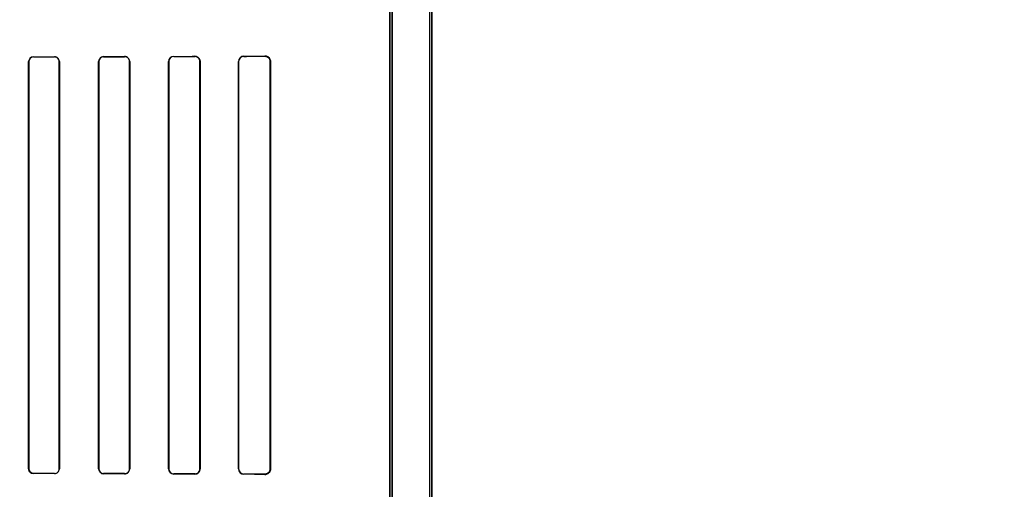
# Model space of a CAD drawing. Header units: millimetres. Extents: x 0 to 297, y 0 to 210.
# Tile 357 of 446: x 243.015 to 243.647, y 158.047 to 158.348. Entities that reach past the tile are written whole.
import ezdxf

# ---------------------------------------------------------------- set-up
doc = ezdxf.new("R2010")
doc.units = ezdxf.units.MM
doc.header["$LTSCALE"] = 16.335
doc.layers.get('0').update_dxf_attribs({"linetype": 'CONTINUOUS'})
for name, color, linetype in [('AXES_REF', 7, 'CONTINUOUS'), ('INTFCLR_1', 7, 'CONTINUOUS'), ('INTFCLR_72935', 7, 'CONTINUOUS')]:
    doc.layers.add(name, color=color, linetype=linetype)

msp = doc.modelspace()

# ---------------------------------------------------------------- linework, layer by layer
at = {"color": 7, "linetype": 'Continuous'}
for radius in [8.72625, 8.7255, 8.66962]:
    msp.add_circle((241.41503, 154.41059), radius, dxfattribs=at)
msp.add_arc((241.41503, 154.41059), 8.64, 278.277129, 261.722871, dxfattribs=at)
at = {"layer": 'AXES_REF', "color": 9, "linetype": 'Continuous'}
msp.add_circle((241.41503, 154.41059), 5.33572, dxfattribs=at)
msp.add_arc((241.41503, 154.41059), 7.96006, 94.411812, 85.588188, dxfattribs=at)
at = {"layer": 'INTFCLR_1', "color": 6, "linetype": 'Continuous'}
for p, q in [((243.2781, 159.96359), (243.2781, 157.56058)), ((243.27968, 159.96358), (243.27968, 157.56058)), ((243.25268, 159.12441), (243.25268, 158.03974)), ((243.25427, 158.03974), (243.25427, 159.12441)), ((243.02095, 158.32108), (243.02095, 158.06008)), ((243.02106, 158.32108), (243.02106, 158.06008)), ((243.04055, 158.06008), (243.04055, 158.32108)), ((243.04067, 158.06008), (243.04067, 158.32108)), ((243.06584, 158.32108), (243.06584, 158.06008)), ((243.06596, 158.32108), (243.06596, 158.06008)), ((243.08566, 158.06008), (243.08566, 158.32108)), ((243.08578, 158.06008), (243.08578, 158.32108)), ((243.11071, 158.32108), (243.11071, 158.06008)), ((243.11084, 158.32108), (243.11084, 158.06008)), ((243.1308, 158.06008), (243.1308, 158.32108)), ((243.13093, 158.06008), (243.13093, 158.32108)), ((243.15553, 158.32108), (243.15553, 158.06008)), ((243.15568, 158.32108), (243.15568, 158.06008)), ((243.17598, 158.06008), (243.17598, 158.32108)), ((243.17614, 158.06008), (243.17614, 158.32108))]:
    msp.add_line(p, q, dxfattribs=at)
at = {"layer": 'INTFCLR_1', "color": 9, "linetype": 'Continuous'}
for p, q in [((243.02095, 158.32108), (243.02106, 158.32108)), ((243.02404, 158.32406), (243.02404, 158.32417)), ((243.03754, 158.3242), (243.03754, 158.32409)), ((243.04055, 158.32108), (243.04067, 158.32108)), ((243.06584, 158.32108), (243.06596, 158.32108)), ((243.06904, 158.32416), (243.06904, 158.32428)), ((243.08254, 158.32431), (243.08254, 158.32419)), ((243.08566, 158.32108), (243.08578, 158.32108)), ((243.11071, 158.32108), (243.11084, 158.32108)), ((243.11404, 158.32428), (243.11404, 158.32441)), ((243.12754, 158.32446), (243.12754, 158.32433)), ((243.1308, 158.32108), (243.13093, 158.32108)), ((243.15553, 158.32108), (243.15568, 158.32108)), ((243.15904, 158.32444), (243.15904, 158.32459)), ((243.17254, 158.32466), (243.17254, 158.3245)), ((243.17598, 158.32108), (243.17614, 158.32108)), ((243.02106, 158.06008), (243.02095, 158.06008)), ((243.02404, 158.05698), (243.02404, 158.05709)), ((243.03754, 158.05706), (243.03754, 158.05695)), ((243.04067, 158.06008), (243.04055, 158.06008)), ((243.06596, 158.06008), (243.06584, 158.06008)), ((243.06904, 158.05688), (243.06904, 158.05699)), ((243.08254, 158.05696), (243.08254, 158.05684)), ((243.08578, 158.06008), (243.08566, 158.06008)), ((243.11084, 158.06008), (243.11071, 158.06008)), ((243.11404, 158.05674), (243.11404, 158.05687)), ((243.12754, 158.05682), (243.12754, 158.05669)), ((243.13093, 158.06008), (243.1308, 158.06008)), ((243.15568, 158.06008), (243.15553, 158.06008)), ((243.15904, 158.05656), (243.15904, 158.05671)), ((243.17254, 158.05665), (243.17254, 158.05649)), ((243.17614, 158.06008), (243.17598, 158.06008))]:
    msp.add_line(p, q, dxfattribs=at)
at = {"layer": 'INTFCLR_1', "color": 7, "linetype": 'Continuous'}
msp.add_lwpolyline([(243.12866, 158.05688), (243.12854, 158.05684), (243.12842, 158.0568), (243.1283, 158.05677), (243.12818, 158.05675), (243.12806, 158.05673), (243.12793, 158.05671), (243.1278, 158.0567), (243.12767, 158.05669), (243.12754, 158.05669)], dxfattribs=at)
at = {"layer": 'INTFCLR_1', "color": 6, "linetype": 'Continuous'}
for centre, radius, start, end in [((243.02404, 158.32107), 0.00309, 90.13342, 179.98477), ((243.03754, 158.32107), 0.00312, 0.01468, 90.11546), ((243.03754, 158.32107), 0.00301, 0.01593, 90.10443), ((243.06904, 158.32108), 0.0032, 90.16149, 179.99004), ((243.06904, 158.32108), 0.00308, 90.15152, 179.98764), ((243.08254, 158.32108), 0.00324, 0.00725, 90.16042), ((243.08254, 158.32108), 0.00312, 0.01095, 90.14182), ((243.11405, 158.32108), 0.00334, 90.19307, 179.99927), ((243.11405, 158.32108), 0.00321, 90.17761, 179.99926), ((243.12755, 158.32108), 0.00339, 0.00149, 90.21703), ((243.12755, 158.32107), 0.00325, 0.01517, 90.18154), ((243.15905, 158.32108), 0.00352, 90.26494, 179.99806), ((243.15905, 158.32108), 0.00337, 90.22999, 179.99883), ((243.17255, 158.32108), 0.00358, 0.00265, 90.29956), ((243.17255, 158.32108), 0.00342, 0.00186, 90.2544), ((243.02404, 158.06008), 0.00309, 180.01573, 269.86594), ((243.02404, 158.06008), 0.00299, 180.01684, 269.87321), ((243.03754, 158.06008), 0.00312, 269.88377, 359.98574), ((243.03754, 158.06008), 0.00301, 269.89432, 359.98514), ((243.06904, 158.06008), 0.0032, 180.01047, 269.83764), ((243.06904, 158.06008), 0.00308, 180.01256, 269.84792), ((243.08254, 158.06008), 0.00324, 269.83916, 359.9927), ((243.08254, 158.06008), 0.00312, 269.85713, 359.98971), ((243.11405, 158.06008), 0.00334, 180.01447, 269.79113), ((243.11405, 158.06008), 0.00321, 180.00475, 269.81878), ((243.12755, 158.06008), 0.00325, 269.82016, 359.98313), ((243.15905, 158.06008), 0.00352, 180.00204, 269.735), ((243.15905, 158.06008), 0.00337, 180.00151, 269.76963), ((243.17255, 158.06008), 0.00358, 269.70031, 359.99746), ((243.17255, 158.06008), 0.00342, 269.74562, 359.99816)]:
    msp.add_arc(centre, radius, start, end, dxfattribs=at)
for centre, major_axis, start_param, end_param in [((242.78329, 158.32558), (0.4694, 0), -1.032246, -0.998394), ((242.78329, 158.32558), (0.4964, 0), -1.064439, -1.033062), ((242.78329, 158.32558), (0.4694, 0), -0.9163, -0.879521), ((242.78329, 158.32558), (0.4964, 0), -0.9574, -0.923735), ((242.78329, 158.32558), (0.4694, 0), -0.788898, -0.747504), ((242.78329, 158.32558), (0.4964, 0), -0.841558, -0.804464), ((242.78329, 158.32558), (0.4694, 0), -0.642675, -0.593022), ((242.78329, 158.32558), (0.4964, 0), -0.712156, -0.66947), ((242.78329, 158.05558), (0.4964, 0), 1.033062, 1.064439), ((242.78329, 158.05558), (0.4694, 0), 0.998394, 1.032246), ((242.78329, 158.05558), (0.4964, 0), 0.923735, 0.9574), ((242.78329, 158.05558), (0.4694, 0), 0.879521, 0.9163), ((242.78329, 158.05558), (0.4964, 0), 0.804464, 0.841558), ((242.78329, 158.05558), (0.4694, 0), 0.747504, 0.788898), ((242.78329, 158.05558), (0.4964, 0), 0.66947, 0.712156), ((242.78329, 158.05558), (0.4694, 0), 0.593022, 0.642675)]:
    msp.add_ellipse(centre, major_axis=major_axis, ratio=0.003491, start_param=start_param, end_param=end_param, dxfattribs=at)
msp.add_open_spline([(243.02404, 158.32406), (243.02343, 158.32406), (243.02187, 158.32359), (243.02106, 158.32198), (243.02106, 158.32108)], degree=3, knots=[0, 0, 0, 0, 0.401644, 1, 1, 1, 1], dxfattribs=at)
at = {"layer": 'INTFCLR_1', "color": 7, "linetype": 'Continuous'}
msp.add_open_spline([(243.12754, 158.05669), (243.12801, 158.05669), (243.12912, 158.05692), (243.13053, 158.0581), (243.13094, 158.05941), (243.13093, 158.06008)], degree=3, knots=[0, 0, 0, 0, 0.271642, 0.622452, 1, 1, 1, 1], dxfattribs=at)
at = {"layer": 'INTFCLR_72935', "color": 6, "linetype": 'Continuous'}
for p, q in [((243.2781, 159.96361), (243.2781, 157.56058)), ((243.27968, 157.56058), (243.27968, 159.96358)), ((243.25427, 159.12865), (243.25427, 158.0355)), ((243.25268, 158.03711), (243.25268, 159.12704)), ((243.02095, 158.06008), (243.02095, 158.32108)), ((243.02106, 158.06008), (243.02106, 158.32108)), ((243.04055, 158.32108), (243.04055, 158.06008)), ((243.04067, 158.32108), (243.04067, 158.06008)), ((243.06584, 158.06008), (243.06584, 158.32108)), ((243.06596, 158.06008), (243.06596, 158.32108)), ((243.08566, 158.32108), (243.08566, 158.06008)), ((243.08578, 158.32108), (243.08578, 158.06008)), ((243.11071, 158.06008), (243.11071, 158.32108)), ((243.11084, 158.06008), (243.11084, 158.32108)), ((243.1308, 158.32108), (243.1308, 158.06008)), ((243.13093, 158.32108), (243.13093, 158.06008)), ((243.15553, 158.06008), (243.15553, 158.32108)), ((243.15568, 158.06008), (243.15568, 158.32108)), ((243.17598, 158.32108), (243.17598, 158.06008)), ((243.17614, 158.32108), (243.17614, 158.06008))]:
    msp.add_line(p, q, dxfattribs=at)
at = {"layer": 'INTFCLR_72935', "color": 9, "linetype": 'Continuous'}
for p, q in [((243.02106, 158.32108), (243.02095, 158.32108)), ((243.02404, 158.32417), (243.02404, 158.32406)), ((243.03754, 158.32409), (243.03754, 158.3242)), ((243.04067, 158.32108), (243.04055, 158.32108)), ((243.06596, 158.32108), (243.06584, 158.32108)), ((243.06904, 158.32428), (243.06904, 158.32416)), ((243.08254, 158.32419), (243.08254, 158.32431)), ((243.08578, 158.32108), (243.08566, 158.32108)), ((243.11084, 158.32108), (243.11071, 158.32108)), ((243.11404, 158.32441), (243.11404, 158.32428)), ((243.12754, 158.32433), (243.12754, 158.32446)), ((243.13093, 158.32108), (243.1308, 158.32108)), ((243.15568, 158.32108), (243.15553, 158.32108)), ((243.15904, 158.32459), (243.15904, 158.32444)), ((243.17254, 158.3245), (243.17254, 158.32466)), ((243.17614, 158.32108), (243.17598, 158.32108)), ((243.02095, 158.06008), (243.02106, 158.06008)), ((243.02404, 158.05709), (243.02404, 158.05698)), ((243.03754, 158.05695), (243.03754, 158.05706)), ((243.04055, 158.06008), (243.04067, 158.06008)), ((243.06584, 158.06008), (243.06596, 158.06008)), ((243.06904, 158.05699), (243.06904, 158.05688)), ((243.08254, 158.05684), (243.08254, 158.05696)), ((243.08566, 158.06008), (243.08578, 158.06008)), ((243.11071, 158.06008), (243.11084, 158.06008)), ((243.11404, 158.05687), (243.11404, 158.05674)), ((243.12754, 158.05669), (243.12754, 158.05682)), ((243.1308, 158.06008), (243.13093, 158.06008)), ((243.15553, 158.06008), (243.15568, 158.06008)), ((243.15904, 158.05671), (243.15904, 158.05656)), ((243.17254, 158.05649), (243.17254, 158.05665)), ((243.17598, 158.06008), (243.17614, 158.06008))]:
    msp.add_line(p, q, dxfattribs=at)
at = {"layer": 'INTFCLR_72935', "color": 7, "linetype": 'Continuous'}
for points in [[(243.12866, 158.32428), (243.12854, 158.32431), (243.12842, 158.32435), (243.1283, 158.32438), (243.12818, 158.3244), (243.12806, 158.32442), (243.12793, 158.32444), (243.1278, 158.32445), (243.12767, 158.32446), (243.12754, 158.32446)], [(243.17365, 158.32449), (243.17354, 158.32452), (243.17343, 158.32455), (243.17331, 158.32458), (243.17319, 158.3246), (243.17307, 158.32462), (243.17294, 158.32464), (243.17281, 158.32465), (243.17267, 158.32466), (243.17254, 158.32466)], [(243.17254, 158.3245), (243.17266, 158.3245), (243.17278, 158.32449), (243.17291, 158.32448), (243.17303, 158.32447), (243.17316, 158.32445), (243.17328, 158.32442), (243.1734, 158.32439), (243.17352, 158.32436), (243.17364, 158.32432)], [(243.17363, 158.05683), (243.17352, 158.05679), (243.1734, 158.05676), (243.17329, 158.05673), (243.17317, 158.05671), (243.17304, 158.05669), (243.17292, 158.05667), (243.17279, 158.05666), (243.17267, 158.05665), (243.17254, 158.05665)], [(243.17254, 158.05649), (243.17267, 158.05649), (243.17281, 158.0565), (243.17294, 158.05651), (243.17307, 158.05653), (243.17319, 158.05655), (243.17331, 158.05657), (243.17343, 158.0566), (243.17354, 158.05663), (243.17365, 158.05666)]]:
    msp.add_lwpolyline(points, dxfattribs=at)
at = {"layer": 'INTFCLR_72935', "color": 6, "linetype": 'Continuous'}
for centre, radius, start, end in [((243.02404, 158.32108), 0.00309, 90.12081, 179.99724), ((243.02404, 158.32108), 0.00298, 90.11289, 179.99681), ((243.03754, 158.32108), 0.00312, 0.00357, 90.12692), ((243.03754, 158.32107), 0.00301, 0.01571, 90.10485), ((243.06904, 158.32108), 0.0032, 90.15476, 179.99671), ((243.06904, 158.32108), 0.00308, 90.14246, 179.99666), ((243.08254, 158.32108), 0.00324, 0.00405, 90.16381), ((243.08254, 158.32108), 0.00312, 0.00369, 90.14941), ((243.11405, 158.32108), 0.00334, 90.20199, 179.99457), ((243.11405, 158.32108), 0.00321, 90.17981, 179.99654), ((243.12755, 158.32108), 0.00325, 0.00535, 90.18895), ((243.15905, 158.32108), 0.00352, 90.27186, 179.99165), ((243.15905, 158.32108), 0.00337, 90.23034, 179.99847), ((243.02404, 158.06008), 0.00309, 180.00359, 269.87828), ((243.03754, 158.06008), 0.00312, 269.87284, 359.99659), ((243.03754, 158.06008), 0.00301, 269.88248, 359.99686), ((243.06904, 158.06008), 0.0032, 180.0035, 269.84508), ((243.06904, 158.06008), 0.00308, 180.00312, 269.85777), ((243.08254, 158.06008), 0.00324, 269.83598, 359.99618), ((243.08254, 158.06008), 0.00312, 269.85075, 359.99621), ((243.11405, 158.06008), 0.00334, 180.00333, 269.80084), ((243.11405, 158.06008), 0.00321, 180.00319, 269.82036), ((243.12755, 158.06008), 0.00339, 269.783, 359.99849), ((243.12755, 158.06008), 0.00325, 269.80866, 359.99618), ((243.15905, 158.06008), 0.00352, 180.00406, 269.73332), ((243.15905, 158.06008), 0.00337, 180.00115, 269.77)]:
    msp.add_arc(centre, radius, start, end, dxfattribs=at)
for centre, major_axis, start_param, end_param in [((242.78329, 158.32558), (0.4694, 0), -1.032246, -0.998394), ((242.78329, 158.32558), (0.4964, 0), -1.064439, -1.033062), ((242.78329, 158.32558), (0.4694, 0), -0.9163, -0.879521), ((242.78329, 158.32558), (0.4964, 0), -0.9574, -0.923735), ((242.78329, 158.32558), (0.4694, 0), -0.788898, -0.747504), ((242.78329, 158.32558), (0.4964, 0), -0.841558, -0.804464), ((242.78329, 158.32558), (0.4694, 0), -0.642675, -0.593022), ((242.78329, 158.32558), (0.4964, 0), -0.712156, -0.66947), ((242.78329, 158.05558), (0.4964, 0), 1.033062, 1.064439), ((242.78329, 158.05558), (0.4694, 0), 0.998394, 1.032246), ((242.78329, 158.05558), (0.4964, 0), 0.923735, 0.9574), ((242.78329, 158.05558), (0.4694, 0), 0.879521, 0.9163), ((242.78329, 158.05558), (0.4964, 0), 0.804464, 0.841558), ((242.78329, 158.05558), (0.4694, 0), 0.747504, 0.788898), ((242.78329, 158.05558), (0.4964, 0), 0.66947, 0.712156), ((242.78329, 158.05558), (0.4694, 0), 0.593022, 0.642675)]:
    msp.add_ellipse(centre, major_axis=major_axis, ratio=0.003491, start_param=start_param, end_param=end_param, dxfattribs=at)
at = {"layer": 'INTFCLR_72935', "color": 7, "linetype": 'Continuous'}
for points, knots in [([(243.12754, 158.32446), (243.12801, 158.32446), (243.12912, 158.32423), (243.13053, 158.32305), (243.13094, 158.32174), (243.13093, 158.32108)], [0, 0, 0, 0, 0.271643, 0.622452, 1, 1, 1, 1]), ([(243.17254, 158.32466), (243.17315, 158.32465), (243.1743, 158.32437), (243.17572, 158.32309), (243.17614, 158.32181), (243.17614, 158.32108)], [0, 0, 0, 0, 0.329149, 0.605902, 1, 1, 1, 1]), ([(243.17254, 158.3245), (243.17318, 158.32449), (243.17439, 158.32416), (243.17566, 158.32283), (243.17598, 158.32167), (243.17598, 158.32108)], [0, 0, 0, 0, 0.362579, 0.663883, 1, 1, 1, 1]), ([(243.17598, 158.06008), (243.17598, 158.05948), (243.17567, 158.05833), (243.1744, 158.057), (243.17319, 158.05666), (243.17254, 158.05665)], [0, 0, 0, 0, 0.335151, 0.632361, 1, 1, 1, 1]), ([(243.17614, 158.06008), (243.17614, 158.05951), (243.17587, 158.05843), (243.17468, 158.05695), (243.17334, 158.0565), (243.17254, 158.05649)], [0, 0, 0, 0, 0.305755, 0.568882, 1, 1, 1, 1]), ([(243.17598, 158.06008), (243.17598, 158.05962), (243.17571, 158.05822), (243.17452, 158.05712), (243.17363, 158.05683)], [0, 0, 0, 0, 0.325916, 1, 1, 1, 1])]:
    msp.add_open_spline(points, degree=3, knots=knots, dxfattribs=at)
at = {"layer": 'INTFCLR_72935', "color": 6, "linetype": 'Continuous'}
msp.add_open_spline([(243.02404, 158.05709), (243.02341, 158.05709), (243.02186, 158.05758), (243.02106, 158.05918), (243.02106, 158.06008)], degree=3, knots=[0, 0, 0, 0, 0.409084, 1, 1, 1, 1], dxfattribs=at)

doc.saveas('drawing.dxf')
